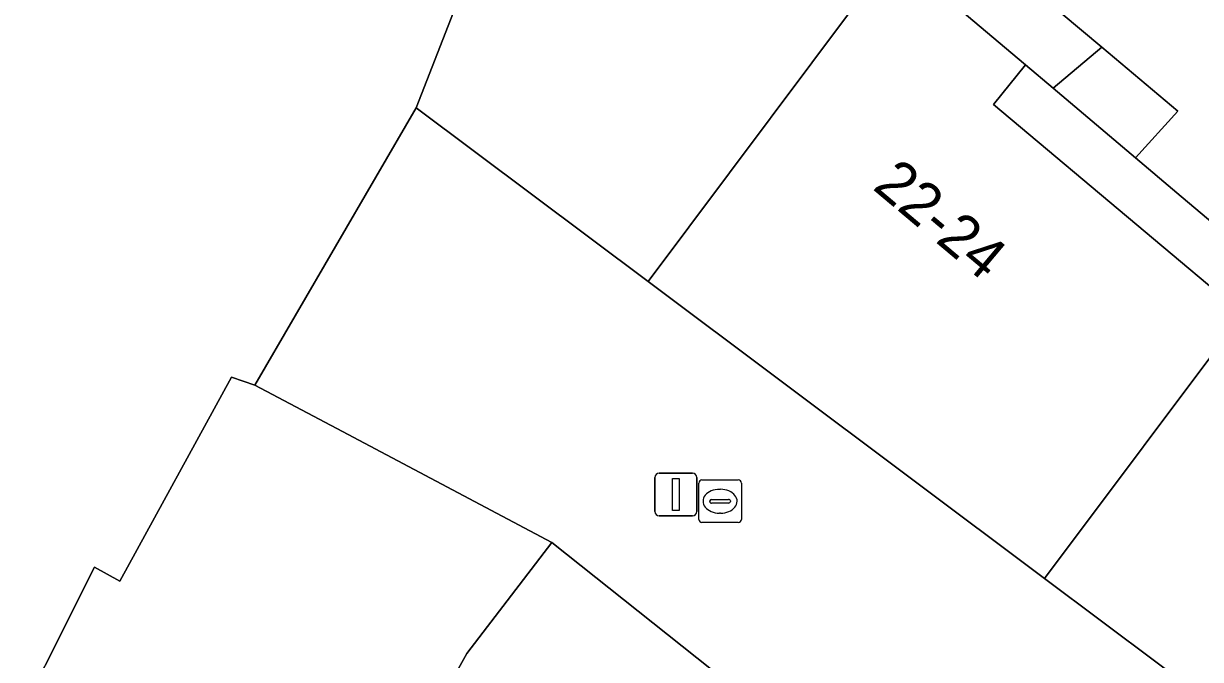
# Model space of a CAD drawing. Extents: x 161087 to 161926, y 382572 to 383873.
# Drawn here: x 161628.32 to 161655.99, y 383032.06 to 383047 of the extents above; entities that cross this region are included whole.
import ezdxf

# ---------------------------------------------------------------- set-up
doc = ezdxf.new("R2010")
doc.units = 0
for name, color, linetype in [('IMGEO_Erf', 7, 'Continuous'), ('IMGEO_Groenvoorziening', 7, 'Continuous'), ('IMGEO_Kolk', 7, 'Continuous'), ('IMGEO_Lichtmast', 7, 'Continuous'), ('IMGEO_Pand', 7, 'Continuous'), ('IMGEO_Pand_nummerreeks', 7, 'Continuous'), ('IMGEO_Voetgangersgebied_open', 7, 'Continuous')]:
    doc.layers.add(name, color=color, linetype=linetype)

msp = doc.modelspace()

# ---------------------------------------------------------------- linework, layer by layer
at = {"layer": 'IMGEO_Erf'}
for points in [[(161655.433, 383043.024), (161654.463, 383043.843), (161652.526, 383045.479), (161651.877, 383046.027), (161651.12, 383045.099), (161654.686, 383042.107), (161656.982, 383040.181), (161659.278, 383038.256), (161662.804, 383035.298), (161663.576, 383036.225), (161662.108, 383037.435), (161660.016, 383039.161)], [(161662.454, 383017.231), (161668.892, 383021.561), (161661.701, 383026.943), (161652.326, 383033.961), (161643.003, 383040.94), (161637.551, 383045.021), (161633.754, 383038.504), (161635.817, 383037.41), (161640.737, 383034.802), (161650.586, 383026.982)]]:
    msp.add_lwpolyline(points, close=True, dxfattribs=at)
at = {"layer": 'IMGEO_Groenvoorziening'}
for points in [[(161650.417, 383049.167), (161650.336, 383047.318), (161651.877, 383046.027), (161652.526, 383045.479), (161653.667, 383046.442)], [(161653.667, 383046.442), (161652.526, 383045.479), (161654.463, 383043.843), (161655.456, 383044.943)]]:
    msp.add_lwpolyline(points, close=True, dxfattribs=at)
at = {"layer": 'IMGEO_Kolk'}
for p, q in [((161644.194, 383035.348), (161644.194, 383036.2)), ((161644.269, 383036.274), (161645.121, 383036.274)), ((161645.195, 383036.2), (161645.195, 383035.348)), ((161644.682, 383036.054), (161644.707, 383036.054)), ((161644.453, 383035.768), (161644.453, 383035.78)), ((161644.891, 383035.731), (161644.493, 383035.731)), ((161644.496, 383035.817), (161644.894, 383035.817)), ((161644.937, 383035.78), (161644.937, 383035.768)), ((161644.705, 383035.494), (161644.68, 383035.494)), ((161645.121, 383035.274), (161644.269, 383035.274))]:
    msp.add_line(p, q, dxfattribs=at)
for points in [[(161644.194, 383035.348), (161644.194, 383036.2)], [(161644.269, 383036.274), (161645.121, 383036.274)], [(161645.195, 383036.2), (161645.195, 383035.348)], [(161645.121, 383035.274), (161644.269, 383035.274)]]:
    msp.add_lwpolyline(points, dxfattribs=at)
for centre, radius, start, end in [((161644.271, 383036.198), 0.0765, 91.552, 178.448), ((161644.271, 383036.198), 0.0765, 91.552, 178.448), ((161645.119, 383036.198), 0.0765, 1.552, 88.448), ((161645.119, 383036.198), 0.0765, 1.552, 88.448), ((161644.493, 383035.777), 0.0403, 85.8775, 175.7526), ((161644.49, 383035.767), 0.0366, 178.938, 274.7102), ((161644.894, 383035.774), 0.043, 264.8664, 352.4533), ((161644.898, 383035.779), 0.0386, 1.7309, 96.639), ((161644.271, 383035.35), 0.0765, 181.552, 268.448), ((161644.271, 383035.35), 0.0765, 181.552, 268.448), ((161645.119, 383035.35), 0.0765, 271.552, 358.448), ((161645.119, 383035.35), 0.0765, 271.552, 358.448)]:
    msp.add_arc(centre, radius, start, end, dxfattribs=at)
for centre, major_axis, ratio, start_param, end_param in [((161644.681, 383035.774), (-0.387, 0.002), 0.722429, 4.712389, 7.853982), ((161644.706, 383035.774), (-0.39, 0.002), 0.717154, 1.570796, 4.712389)]:
    msp.add_ellipse(centre, major_axis=major_axis, ratio=ratio, start_param=start_param, end_param=end_param, dxfattribs=at)
at = {"layer": 'IMGEO_Lichtmast'}
for p, q in [((161643.259, 383036.431), (161644.049, 383036.431)), ((161644.049, 383036.431), (161643.259, 383036.431)), ((161643.159, 383035.531), (161643.159, 383036.331)), ((161643.159, 383036.331), (161643.159, 383035.531)), ((161644.149, 383036.331), (161644.149, 383035.531)), ((161644.149, 383035.531), (161644.149, 383036.331)), ((161644.049, 383035.431), (161643.259, 383035.431)), ((161643.259, 383035.431), (161644.049, 383035.431))]:
    msp.add_line(p, q, dxfattribs=at)
msp.add_lwpolyline([(161643.579, 383036.306), (161643.729, 383036.306), (161643.729, 383035.556), (161643.579, 383035.556), (161643.579, 383036.306)], dxfattribs=at)
for centre, start, end in [((161643.259, 383036.331), 90, 180), ((161643.259, 383036.331), 90, 180), ((161644.049, 383036.331), 0, 90), ((161644.049, 383036.331), 360, 90), ((161643.259, 383035.531), 180, 270), ((161643.259, 383035.531), 180, 270), ((161644.049, 383035.531), 270, 0), ((161644.049, 383035.531), 270, 0)]:
    msp.add_arc(centre, 0.1, start, end, dxfattribs=at)
at = {"layer": 'IMGEO_Pand'}
for points in [[(161648.762, 383048.635), (161646.252, 383050.736), (161645.647, 383051.242), (161644.881, 383050.32), (161642.572, 383052.255), (161641.807, 383052.897), (161639.071, 383049.649), (161637.629, 383047.936), (161638.43, 383047.264), (161637.551, 383045.021), (161643.003, 383040.94)], [(161633.206, 383038.687), (161633.754, 383038.504), (161637.551, 383045.021), (161638.43, 383047.264), (161637.629, 383047.936), (161628.99, 383052.635), (161627.738, 383050.367), (161624.511, 383044.337), (161624.301, 383043.944), (161619.42, 383035.148), (161613.929, 383024.447), (161614.239, 383024.318), (161619.093, 383022.131), (161619.424, 383021.951), (161622.486, 383020.608), (161622.994, 383020.386), (161622.963, 383020.328), (161622.995, 383020.312), (161629.987, 383034.224), (161630.584, 383033.897)], [(161654.686, 383042.107), (161651.12, 383045.099), (161651.877, 383046.027), (161650.336, 383047.318), (161648.762, 383048.635), (161643.003, 383040.94), (161652.326, 383033.961), (161656.982, 383040.181)], [(161663.576, 383036.225), (161662.804, 383035.298), (161659.278, 383038.256), (161656.982, 383040.181), (161652.326, 383033.961), (161661.701, 383026.943), (161666.691, 383033.608), (161665.177, 383034.88)], [(161638.738, 383032.194), (161640.737, 383034.802), (161635.817, 383037.41), (161633.754, 383038.504), (161633.206, 383038.687), (161630.584, 383033.897), (161629.987, 383034.224), (161622.995, 383020.312), (161625.424, 383019.068), (161625.395, 383019.012), (161626.028, 383018.684), (161626.051, 383018.728), (161627.1, 383018.21), (161627.079, 383018.166), (161630.716, 383016.23), (161630.721, 383016.28), (161630.82, 383016.229), (161635.821, 383026.367), (161635.573, 383026.502)], [(161650.586, 383026.982), (161640.737, 383034.802), (161638.738, 383032.194), (161635.573, 383026.502), (161635.821, 383026.367), (161630.82, 383016.229), (161632.857, 383015.192), (161632.905, 383015.281), (161633.451, 383014.988), (161633.431, 383014.957), (161634.582, 383014.346), (161634.604, 383014.423), (161635.168, 383014.151), (161637.333, 383012.295), (161637.344, 383012.284)]]:
    msp.add_lwpolyline(points, close=True, dxfattribs=at)
at = {"layer": 'IMGEO_Voetgangersgebied_open'}
msp.add_lwpolyline([(161650.417, 383049.167), (161653.667, 383046.442), (161655.456, 383044.943), (161654.463, 383043.843), (161655.433, 383043.024), (161660.016, 383039.161)], dxfattribs=at)

# ---------------------------------------------------------------- texts
at = {"layer": 'IMGEO_Pand_nummerreeks'}
msp.add_text('22-24', height=1, rotation=319.9617, dxfattribs=at).set_placement((161648.255, 383043.124))

doc.saveas('drawing.dxf')
